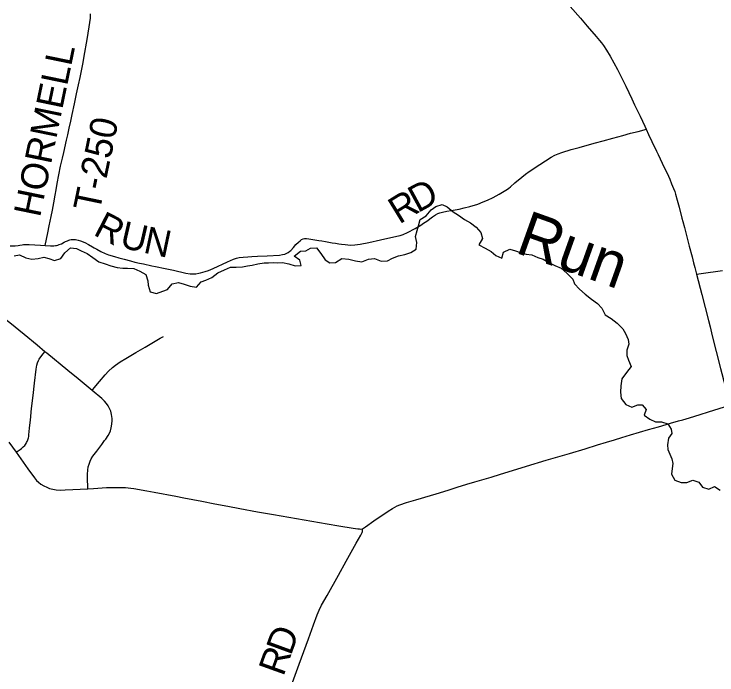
# Model space of a CAD drawing. Extents: x -1.4 to 35.4, y 0 to 22.
# Drawn here: x 4.523 to 6.004, y 16.946 to 18.338 of the extents above; entities that cross this region are included whole.
import ezdxf

# ---------------------------------------------------------------- set-up
doc = ezdxf.new("R2010")
doc.units = 0
for name, color, linetype in [('GM_X_County_Road', 7, 'Continuous'), ('GM_X_Minor_River', 7, 'Continuous'), ('GM_X_Minor_River_Text', 7, 'Continuous'), ('GM_X_Township_Road', 7, 'Continuous'), ('GM_X_Township_Road_Text', 7, 'Continuous')]:
    doc.layers.add(name, color=color, linetype=linetype)

msp = doc.modelspace()

# ---------------------------------------------------------------- linework, layer by layer
at = {"layer": 'GM_X_County_Road'}
for points in [[(5.6945, 18.3541), (5.7161, 18.3293), (5.7303, 18.3128), (5.7494, 18.2907), (5.7562, 18.2826), (5.7604, 18.2772), (5.7645, 18.2716), (5.7709, 18.2617), (5.7787, 18.249), (5.7865, 18.2355), (5.7942, 18.2213), (5.8021, 18.2058), (5.8116, 18.1862), (5.8242, 18.1592), (5.8301, 18.1469), (5.8417, 18.1228), (5.8518, 18.1015), (5.8547, 18.0953)], [(5.8547, 18.0953), (5.8597, 18.0846), (5.8668, 18.0694), (5.8763, 18.0492), (5.8798, 18.0419), (5.8928, 18.0151), (5.8986, 18.0027), (5.9042, 17.9902), (5.9084, 17.9805), (5.9126, 17.9702), (5.9148, 17.9643), (5.9165, 17.9589), (5.9201, 17.9457), (5.9239, 17.9313), (5.93, 17.9079), (5.9319, 17.9007), (5.9352, 17.8887), (5.9455, 17.8491), (5.9514, 17.8263), (5.9546, 17.8143), (5.9572, 17.8041), (5.9608, 17.7902)], [(5.9608, 17.7902), (5.9719, 17.7476), (5.9857, 17.6928), (5.9893, 17.679), (5.994, 17.6603), (6.0022, 17.6272), (6.0111, 17.5917), (6.0139, 17.5809), (6.018, 17.5646), (6.0239, 17.5398), (6.0286, 17.5199), (6.0301, 17.5137)]]:
    msp.add_lwpolyline(points, dxfattribs=at)
at = {"layer": 'GM_X_Minor_River'}
for points in [[(5.2285, 17.822), (5.2425, 17.8179), (5.2557, 17.8161), (5.2695, 17.8219), (5.2821, 17.8228), (5.2964, 17.8172), (5.3097, 17.8184), (5.3201, 17.8236), (5.3331, 17.829), (5.3464, 17.8314), (5.3586, 17.8357), (5.3698, 17.8431), (5.3716, 17.8571), (5.3684, 17.8697), (5.3725, 17.8821), (5.3753, 17.892), (5.3786, 17.9056), (5.3909, 17.9133), (5.4014, 17.9256), (5.4114, 17.9323), (5.4252, 17.9369), (5.4354, 17.9318), (5.4481, 17.9217), (5.4593, 17.9142), (5.4717, 17.9056), (5.4848, 17.8981), (5.4968, 17.8888), (5.5064, 17.8776), (5.51, 17.8653), (5.5021, 17.8522), (5.5153, 17.8451), (5.528, 17.8376), (5.5377, 17.8291), (5.5505, 17.8239), (5.5542, 17.8363), (5.5672, 17.8429), (5.5793, 17.8389), (5.5891, 17.836), (5.6016, 17.8324), (5.6137, 17.8306), (5.6265, 17.8254), (5.6374, 17.8214), (5.651, 17.8143), (5.6626, 17.8087), (5.6758, 17.8024), (5.6874, 17.7919), (5.7, 17.7799), (5.704, 17.7699), (5.714, 17.7587), (5.726, 17.7482), (5.7394, 17.7377), (5.7522, 17.7283), (5.7615, 17.7186), (5.7684, 17.7041), (5.7808, 17.697), (5.7935, 17.6872), (5.8054, 17.6752), (5.8113, 17.6648), (5.8171, 17.6522), (5.818, 17.6427), (5.8136, 17.6302), (5.8138, 17.6185), (5.8178, 17.6089), (5.8228, 17.5955), (5.8131, 17.5828), (5.8033, 17.5697), (5.8011, 17.5549), (5.8005, 17.5412), (5.8021, 17.5283), (5.8121, 17.5159), (5.8245, 17.5096), (5.8368, 17.5151), (5.8463, 17.5149), (5.8548, 17.5052), (5.8508, 17.4928), (5.8624, 17.4849), (5.874, 17.479), (5.8869, 17.4791), (5.9005, 17.4747), (5.9071, 17.4639), (5.9089, 17.4544), (5.9018, 17.4443), (5.8993, 17.4306), (5.9002, 17.4208), (5.9042, 17.4112), (5.9085, 17.4008), (5.911, 17.3913), (5.9097, 17.3811), (5.9083, 17.3689), (5.9153, 17.3563), (5.9281, 17.3515), (5.9406, 17.3516), (5.9532, 17.3559), (5.9657, 17.3518), (5.9734, 17.3414), (5.987, 17.3374), (5.9989, 17.3428), (6.0105, 17.335)], [(4.5228, 17.8284), (4.5342, 17.8309), (4.5474, 17.8245), (4.5602, 17.8216), (4.5736, 17.8232), (4.5858, 17.8257), (4.596, 17.8232), (4.6084, 17.8187), (4.6214, 17.8234), (4.6296, 17.835), (4.6416, 17.8454), (4.6545, 17.8444), (4.6642, 17.8389), (4.677, 17.8333), (4.6887, 17.8255), (4.7018, 17.8161), (4.7146, 17.8117), (4.7267, 17.8077), (4.7403, 17.804), (4.752, 17.803), (4.7619, 17.8028), (4.7755, 17.8021), (4.7879, 17.7966), (4.8007, 17.7891), (4.8046, 17.7761), (4.8056, 17.7666), (4.8099, 17.7528), (4.8231, 17.7495), (4.8361, 17.7542), (4.8464, 17.7578), (4.8561, 17.7698), (4.8691, 17.7725), (4.8812, 17.7693), (4.894, 17.7648), (4.9073, 17.7627), (4.9174, 17.7739), (4.9269, 17.7778), (4.9396, 17.7829), (4.9523, 17.7929), (4.9665, 17.7995), (4.9791, 17.8045), (4.9909, 17.8051), (5.0045, 17.8055), (5.0148, 17.8076), (5.0247, 17.8093), (5.0366, 17.8117), (5.0495, 17.8138), (5.059, 17.814), (5.0685, 17.8145), (5.0788, 17.8143), (5.0886, 17.8149), (5.1019, 17.8116), (5.1155, 17.8079), (5.128, 17.8084), (5.1248, 17.8199), (5.1132, 17.8277), (5.1263, 17.8388), (5.1377, 17.8393), (5.1473, 17.8452), (5.1599, 17.8454), (5.1695, 17.8338), (5.1787, 17.8203), (5.1885, 17.814), (5.2003, 17.8146), (5.2134, 17.8234), (5.2285, 17.822)]]:
    msp.add_lwpolyline(points, dxfattribs=at)
at = {"layer": 'GM_X_Township_Road'}
for points in [[(4.5885, 17.8506), (4.594, 17.877), (4.597, 17.8922), (4.6012, 17.9118), (4.6039, 17.9251), (4.6068, 17.9404), (4.6096, 17.9565), (4.6114, 17.9676), (4.614, 17.9811), (4.621, 18.0175), (4.6247, 18.0344), (4.6276, 18.0466), (4.6335, 18.0723), (4.6361, 18.0838), (4.6391, 18.0977), (4.6423, 18.1123), (4.6452, 18.1265), (4.6502, 18.1488), (4.6546, 18.1699), (4.6589, 18.1888), (4.6621, 18.2044), (4.6682, 18.2361), (4.6706, 18.2496), (4.6767, 18.2843), (4.6809, 18.3108), (4.6839, 18.3292), (4.6842, 18.3341), (4.6839, 18.3383)], [(4.5885, 17.8506), (4.5999, 17.8499), (4.604, 17.8499), (4.6067, 17.8498), (4.61, 17.8502), (4.6124, 17.8506), (4.6152, 17.8515), (4.6176, 17.8523), (4.6225, 17.8542), (4.6288, 17.8575), (4.6315, 17.8589), (4.6353, 17.8605), (4.6381, 17.8616), (4.6405, 17.8623), (4.6429, 17.8629), (4.6454, 17.8632), (4.6474, 17.8633), (4.65, 17.8633), (4.6524, 17.8632), (4.6552, 17.8627), (4.6577, 17.862), (4.663, 17.8601), (4.6718, 17.8565), (4.6798, 17.8525), (4.6884, 17.8474), (4.6918, 17.8453), (4.697, 17.8425), (4.7057, 17.8381), (4.7147, 17.8339), (4.7221, 17.831), (4.7342, 17.8271), (4.7438, 17.8244), (4.7547, 17.8214), (4.7681, 17.8181), (4.7773, 17.8157), (4.7869, 17.8135), (4.7959, 17.8118), (4.8129, 17.808), (4.8207, 17.8061), (4.8414, 17.8019), (4.859, 17.7982), (4.8851, 17.7925), (4.8942, 17.7909), (4.8998, 17.7905), (4.906, 17.791), (4.9119, 17.792), (4.9156, 17.7928), (4.9257, 17.7957), (4.9327, 17.7979), (4.9424, 17.8018), (4.9729, 17.8158), (4.9854, 17.8216), (4.9918, 17.8237), (4.997, 17.825), (5.0057, 17.8259), (5.0151, 17.8265), (5.0236, 17.827), (5.0359, 17.8277), (5.0564, 17.829), (5.0818, 17.8304), (5.0885, 17.8312), (5.0933, 17.8324), (5.0978, 17.8342), (5.1001, 17.8355), (5.1037, 17.8383), (5.1057, 17.8403), (5.1119, 17.8466), (5.1169, 17.8524), (5.122, 17.8577), (5.1254, 17.8604), (5.1286, 17.8628), (5.1317, 17.8643), (5.1348, 17.8651), (5.1388, 17.8652), (5.1442, 17.8648), (5.1647, 17.861), (5.1713, 17.86), (5.1791, 17.8589), (5.1932, 17.8564), (5.2004, 17.8552), (5.2069, 17.8541), (5.2129, 17.8533), (5.2202, 17.8524), (5.2263, 17.8518), (5.2327, 17.8515), (5.2408, 17.852), (5.252, 17.8536), (5.2701, 17.8569), (5.2949, 17.8625), (5.3038, 17.8646), (5.3136, 17.8667), (5.3294, 17.8699), (5.3366, 17.8718), (5.343, 17.874), (5.3515, 17.8777), (5.3682, 17.8865), (5.38, 17.8932), (5.3858, 17.8974), (5.3924, 17.9019), (5.4048, 17.9111), (5.411, 17.9153), (5.416, 17.918), (5.4201, 17.9196), (5.4256, 17.921), (5.4344, 17.9227), (5.4436, 17.9241), (5.4608, 17.9271), (5.4714, 17.9295), (5.4829, 17.9324), (5.4997, 17.9378), (5.5115, 17.9424), (5.5202, 17.9462), (5.5325, 17.9519), (5.5451, 17.9588), (5.5591, 17.9671), (5.5626, 17.9691), (5.5652, 17.971), (5.5691, 17.9742), (5.5782, 17.9825), (5.5924, 17.9946), (5.6005, 18.0009), (5.6084, 18.0065), (5.6305, 18.0212), (5.6545, 18.0362), (5.6621, 18.0406), (5.6696, 18.0437), (5.6772, 18.0465), (5.6968, 18.0526), (5.7136, 18.0571), (5.7303, 18.0617), (5.7478, 18.0665), (5.7639, 18.071), (5.7848, 18.0768), (5.8058, 18.0825), (5.822, 18.0868), (5.8377, 18.0908), (5.8505, 18.0942), (5.8547, 18.0953)], [(4.5149, 17.8496), (4.5252, 17.8499), (4.5317, 17.8505), (4.5353, 17.851), (4.5402, 17.8519), (4.5425, 17.8523), (4.5455, 17.8525), (4.5478, 17.8527), (4.5547, 17.8527), (4.5787, 17.8513), (4.5885, 17.8506)], [(5.9608, 17.7902), (5.9703, 17.7914), (6.0155, 17.7979)], [(4.5879, 17.6268), (4.5716, 17.6407), (4.5443, 17.6632), (4.514, 17.6879), (4.5031, 17.6961), (4.4914, 17.7042), (4.4741, 17.715), (4.4585, 17.7241), (4.4488, 17.7297)], [(4.6875, 17.5454), (4.692, 17.5505), (4.7031, 17.5639), (4.7146, 17.5778), (4.7219, 17.5855), (4.7301, 17.5932), (4.7369, 17.5987), (4.7461, 17.6052), (4.7582, 17.6128), (4.7792, 17.625), (4.7991, 17.6365), (4.8308, 17.655), (4.8378, 17.6591)], [(4.5273, 17.415), (4.5315, 17.4179), (4.5358, 17.4209), (4.5387, 17.4231), (4.5422, 17.4261), (4.5453, 17.4293), (4.5467, 17.431), (4.5484, 17.4335), (4.5494, 17.4355), (4.5507, 17.4379), (4.552, 17.4409), (4.5528, 17.4429), (4.5534, 17.4452), (4.5538, 17.448), (4.5542, 17.4521), (4.5548, 17.4581), (4.5555, 17.4661), (4.5574, 17.4827), (4.5599, 17.5069), (4.5632, 17.5347), (4.566, 17.5602), (4.5695, 17.59), (4.5707, 17.5981), (4.5722, 17.6034), (4.5743, 17.6084), (4.5755, 17.6108), (4.577, 17.6131), (4.5844, 17.6223), (4.5879, 17.6268)], [(4.6875, 17.5454), (4.6581, 17.5696), (4.636, 17.5874), (4.5917, 17.6235), (4.5879, 17.6268)], [(4.6783, 17.338), (4.6781, 17.3433), (4.6776, 17.357), (4.6777, 17.369), (4.6782, 17.3772), (4.6792, 17.384), (4.6808, 17.3901), (4.683, 17.396), (4.6855, 17.4011), (4.6888, 17.4064), (4.697, 17.4174), (4.7076, 17.4312), (4.7137, 17.4398), (4.7159, 17.4427), (4.7211, 17.4503), (4.7238, 17.4551), (4.7258, 17.4602), (4.7276, 17.4667), (4.7288, 17.474), (4.7295, 17.4819), (4.7294, 17.4861), (4.728, 17.4946), (4.7265, 17.5012), (4.7247, 17.5057), (4.721, 17.5127), (4.7177, 17.5178), (4.7137, 17.5225), (4.7081, 17.5281), (4.6875, 17.5454)], [(5.2568, 17.2536), (5.2592, 17.2554), (5.2631, 17.258), (5.2812, 17.2706), (5.311, 17.2909), (5.32, 17.2964), (5.3304, 17.3018), (5.336, 17.3042), (5.35, 17.3091), (5.3697, 17.3149), (5.4001, 17.3237), (5.412, 17.3274), (5.4375, 17.3354), (5.4565, 17.3411), (5.4767, 17.3474), (5.494, 17.3524), (5.5278, 17.3628), (5.548, 17.369), (5.5824, 17.3796), (5.6027, 17.3857), (5.6443, 17.3981), (5.6932, 17.4125), (5.726, 17.4222), (5.7521, 17.4303), (5.7711, 17.4361), (5.7878, 17.4411), (5.8032, 17.4458), (5.8215, 17.4515), (5.8596, 17.4628), (5.8805, 17.4686), (5.9059, 17.4763), (5.9229, 17.481), (5.9318, 17.4835), (5.9461, 17.4877), (5.9686, 17.4947), (5.9857, 17.5003), (6.0197, 17.5104)], [(4.5122, 17.4365), (4.5273, 17.415)], [(4.5273, 17.415), (4.5519, 17.38), (4.566, 17.361), (4.5705, 17.3558), (4.5746, 17.3518), (4.5795, 17.3479), (4.5854, 17.3443), (4.5916, 17.3412), (4.5975, 17.3389), (4.6047, 17.3369), (4.6116, 17.3358), (4.6197, 17.3353), (4.6309, 17.3355), (4.6783, 17.338)], [(4.6783, 17.338), (4.6905, 17.3387), (4.7178, 17.3404), (4.7265, 17.3408), (4.7395, 17.341), (4.7499, 17.3407), (4.758, 17.3406), (4.7636, 17.3403), (4.7688, 17.3395), (4.7754, 17.3384), (4.8029, 17.3334), (4.8181, 17.3307), (4.8634, 17.3224), (4.8808, 17.3193), (4.9187, 17.3119), (4.9462, 17.3065), (4.9731, 17.3016), (4.9988, 17.2964), (5.036, 17.2894), (5.0697, 17.2836), (5.134, 17.2725), (5.1824, 17.2641), (5.2075, 17.2598), (5.2375, 17.2548), (5.2422, 17.2542), (5.2469, 17.2538), (5.2508, 17.2534), (5.2533, 17.2533), (5.2568, 17.2536)], [(5.1034, 16.9127), (5.1094, 16.9298), (5.1236, 16.9683), (5.143, 17.0218), (5.1536, 17.0512), (5.1613, 17.0723), (5.1658, 17.0826), (5.1709, 17.0926), (5.1823, 17.1133), (5.2063, 17.156), (5.2229, 17.1859), (5.2439, 17.2232), (5.2534, 17.24), (5.2556, 17.2447), (5.2561, 17.2459), (5.2568, 17.2478), (5.257, 17.249), (5.2571, 17.2508), (5.257, 17.2522), (5.2568, 17.2536)]]:
    msp.add_lwpolyline(points, dxfattribs=at)

# ---------------------------------------------------------------- texts
at = {"layer": 'GM_X_Minor_River_Text'}
msp.add_text('Run', height=0.0947, rotation=340.3431, dxfattribs=at).set_placement((5.5762, 17.8363))
at = {"layer": 'GM_X_Township_Road_Text'}
for s, height, rotation, p in [('HORMELL', 0.05682, 78.3637, (4.5775, 17.9082)), ('T-250', 0.05682, 78.2857, (4.7029, 17.9192)), ('D', 0.0568, 28.5293, (5.3735, 17.9184)), ('R', 0.0568, 31.5916, (5.3345, 17.8943)), ('R', 0.0568, 332.6076, (4.6877, 17.874)), ('U', 0.0568, 347.0058, (4.7435, 17.8473)), ('N', 0.0568, 348.0275, (4.7933, 17.8358)), ('D', 0.0568, 69.9215, (5.1059, 16.985)), ('R', 0.0568, 70.2727, (5.0902, 16.9412))]:
    msp.add_text(s, height=height, rotation=rotation, dxfattribs=at).set_placement(p)

doc.saveas('drawing.dxf')
